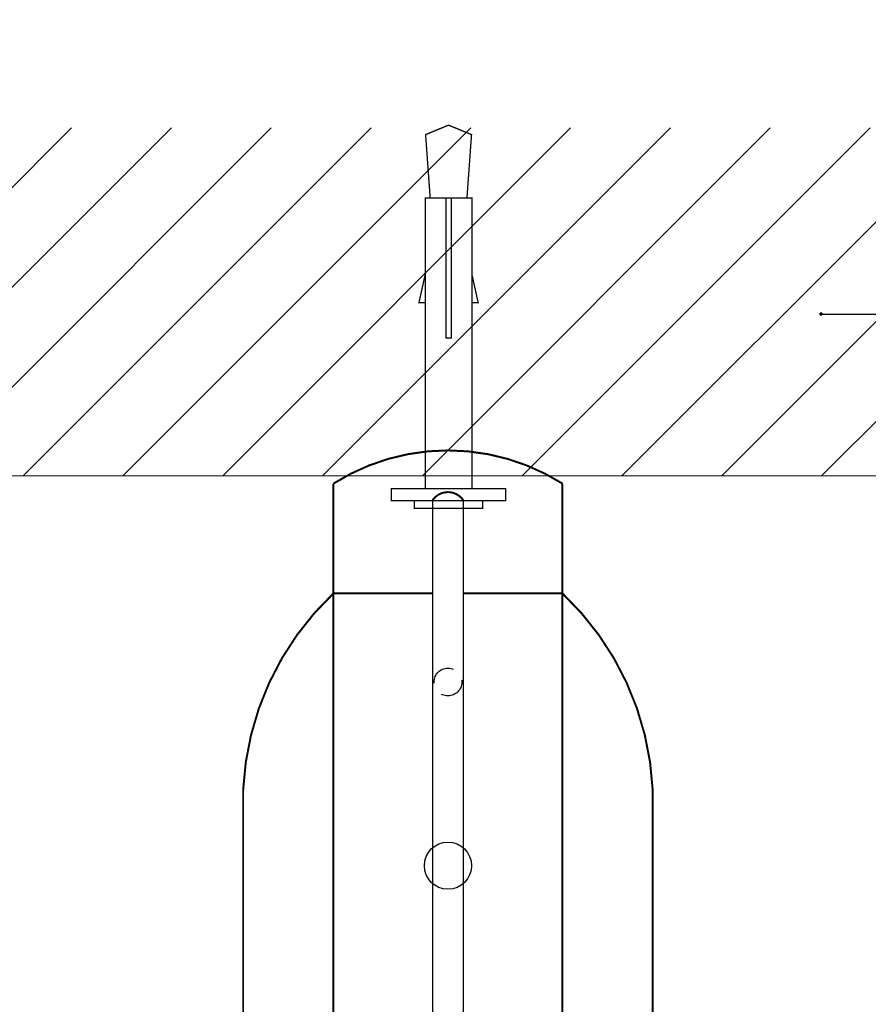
# Model space of a CAD drawing. Header units: millimetres. Extents: x -76220005 to 7466349, y -86687 to 22351.
# Tile 309 of 493: x 139930 to 140121, y -39414 to -39193. Entities that reach past the tile are written whole.
import ezdxf
from ezdxf import colors
from ezdxf.entities.mleader import LeaderData, LeaderLine
from ezdxf.math import Vec2, Vec3

# ---------------------------------------------------------------- set-up
doc = ezdxf.new("R2010")
doc.units = ezdxf.units.MM
doc.linetypes.add('DASHDOT', pattern=[25.4, 12.7, -6.35, 0, -6.35])
doc.linetypes.add('HIDDEN', pattern=[9.524999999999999, 6.35, -3.175])
doc.layers.add('dim_pot', color=183, linetype='Continuous', lineweight=9)
doc.layers.add('dim_razv', color=7, linetype='DASHDOT', lineweight=9, true_color=0x285228)
doc.layers.add('pol', color=7, linetype='Continuous', lineweight=15, true_color=0x55666d)
doc.styles.add('1', font='arial.ttf')
doc.styles.add('In tre', font='isocpeur.ttf', dxfattribs={"width": 0.8, "oblique": 10})
doc.dimstyles.new('M1', dxfattribs={"dimscale": 0.2, "dimtxt": 10, "dimasz": 4, "dimexe": 10, "dimexo": 4, "dimgap": 0.09, "dimtad": 0, "dimdec": 3, "dimrnd": 0.1, "dimdsep": 46, "dimtxsty": '1', "dimsah": 1, "dimcen": 1.5, "dimdle": 1.5, "dimclrt": 256, "dimadec": 0, "dimazin": 0, "dimtfac": 1, "dimtdec": 3, "dimtix": 1, "dimtmove": 0, "dimatfit": 2, "dimfxl": 1, "dimtvp": 1, "dimtolj": 1, "dimarcsym": 0})

msp = doc.modelspace()

# ---------------------------------------------------------------- hatches: boundary and pattern name
at = {"lineweight": 5}
h = msp.add_hatch(dxfattribs=at)
h.set_pattern_fill('ANSI31', color=256, scale=5)
h.set_pattern_definition([(45, (105245.6046643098, -37296.20101711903), (-11.22532015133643, 11.22532015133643), [])])
h.paths.add_polyline_path([(140187.7037740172, -39216.87947861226), (139865.7234504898, -39216.87947861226), (139865.7234504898, -39295.13160243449), (140187.7037740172, -39295.13160243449)])

# ---------------------------------------------------------------- linework, layer by layer
at = {"ltscale": 10}
for points, const_width in [([(140022.5786552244, -39232.69370773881), (140021.5485052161, -39218.40991605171), (140026.7136122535, -39216.28212922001), (140031.878719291, -39218.40991605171), (140030.8485692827, -39232.69370773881)], 0.3), ([(140021.4590519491, -39297.99017409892), (140021.4590519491, -39232.69370773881), (140031.9681725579, -39232.69370773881), (140031.9681725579, -39297.99017409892)], 0.3), ([(140026.1244313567, -39232.69370773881), (140026.1244313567, -39264.12021221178), (140027.3027931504, -39264.12021221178), (140027.3027931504, -39232.69370773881)], 0.3), ([(140021.4590519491, -39256.18625826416), (140020.0487859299, -39256.18625826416), (140021.4590519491, -39249.85588325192)], 0.3), ([(140031.9681725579, -39256.18625826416), (140033.3784385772, -39256.18625826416), (140031.9681725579, -39249.85588325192)], 0.3), ([(140019.0483595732, -39300.70445937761), (140019.0483595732, -39302.39576150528), (140026.7136122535, -39302.39576150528), (140034.3788649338, -39302.39576150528), (140034.3788649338, -39300.70445937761)], 0.3), ([(140023.1285893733, -39300.58030507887), (140023.1285893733, -39464.88040204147)], 0.296662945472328), ([(140030.0119261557, -39464.88040204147), (140030.0119261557, -39300.58030507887)], 0.296662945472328)]:
    msp.add_lwpolyline(points, dxfattribs=dict(at, const_width=const_width))
at = {"ltscale": 10, "const_width": 0.4449944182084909}
msp.add_lwpolyline([(140052.3202109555, -39467.60639750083), (140052.3202109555, -39296.84301815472, 0.2893822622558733), (140000.8203045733, -39296.84301815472), (140000.8203045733, -39468.61768896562, 0.3084552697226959)], format="xyb", close=True, dxfattribs=at)
at = {"lineweight": 40, "const_width": 0.237330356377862}
msp.add_lwpolyline([(140187.7037740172, -39295.13160243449), (139865.7234504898, -39295.13160243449)], dxfattribs=at)
at = {"ltscale": 10, "const_width": 0.3}
msp.add_lwpolyline([(140013.8658717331, -39297.99017409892), (140013.8658717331, -39300.70445937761), (140026.7136122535, -39300.70445937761), (140039.5613527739, -39300.70445937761), (140039.5613527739, -39297.99017409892)], close=True, dxfattribs=at)
at = {"ltscale": 10, "const_width": 0.4449944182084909}
for points in [[(140030.0119261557, -39300.58030507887, 0.5263662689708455), (140023.1285893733, -39300.58030507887, 0.5263662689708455)], [(140030.0119261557, -39321.525844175), (140052.3202109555, -39321.525844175, -0.1946492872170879), (140072.6266337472, -39365.65674223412), (140072.6266337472, -39475.93873609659, 0.1477482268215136), (140096.5486506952, -39567.0031122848), (140096.5486506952, -39573.65650839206, 0.8797716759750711), (140104.6715568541, -39574.69984238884), (140105.4477110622, -39572.10770006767, -1.011776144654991), (140113.3992939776, -39574.47575052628), (140108.147586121, -39591.8715960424, -0.3557876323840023), (140068.2629282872, -39622.76349896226), (139982.9108527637, -39622.76349896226, -0.3419757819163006), (139944.9929294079, -39591.8715960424), (139939.7412215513, -39574.33233122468, -0.9999998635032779), (139947.6928044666, -39572.10770006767), (139948.4689586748, -39574.69984238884, 0.8797716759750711), (139956.5918648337, -39573.65650839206), (139956.5918648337, -39567.0031122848, 0.1477482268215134), (139980.5138817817, -39475.93873609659), (139980.5138817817, -39365.65674223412, -0.1946492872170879), (140000.8203045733, -39321.525844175), (140023.1285893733, -39321.525844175)]]:
    msp.add_lwpolyline(points, format="xyb", dxfattribs=at)
at = {"linetype": 'HIDDEN'}
msp.add_circle((140026.5702577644, -39341.44860669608), 3.111944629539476, dxfattribs=at)
at = {"ltscale": 10}
msp.add_circle((140026.5702577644, -39382.73035356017), 5.302328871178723, dxfattribs=at)

# ---------------------------------------------------------------- leaders
at = {"lineweight": 5}
msp.add_leader([(140110.4867372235, -39258.73393803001), (140206.4602629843, -39258.73393803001), (140445.8242843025, -39258.73393803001)], dimstyle='M1', override={"dimldrblk": 'DOT', "dimtvp": 0}, dxfattribs=at)

# ---------------------------------------------------------------- next in the draw order: leaders
at = {"layer": 'pol', "color": 1, "linetype": 'ByBlock', "true_color": 0xff0000}
ml = msp.add_multileader_mtext('Standard', dxfattribs=at)
ml.set_content('Лоток щелевой\\Pводоотводный в полу, модульный. Лщ-2', color=(255, 0, 0), style='In tre')
ml.set_leader_properties()
ml.build(insert=Vec2(0, 0))
ml.multileader.update_dxf_attribs({"text_left_attachment_type": 6, "text_right_attachment_type": 6, "dogleg_length": 1, "arrow_head_size": 0, "scale": 49.99999999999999})
ctx = ml.context
ctx.base_point, ctx.scale, ctx.char_height, ctx.arrow_head_size, ctx.landing_gap_size, ctx.plane_origin = Vec3(56443.88885880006, -42121.15695120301), 49.99999999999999, 200, 0, 4.499999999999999, Vec3(64743.28106405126, -37281.22521340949)
ctx.left_attachment, ctx.right_attachment = 6, 6
notes = []
notes.append((ctx, [(1, (1, 1, 0), (56393.88885880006, -42121.15695120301), (1, 0), 49.99999999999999, [(1, [(55554.59426857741, -39329.43630306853)], 0, [])])]))
ctx.mtext.insert, ctx.mtext.width, ctx.mtext.defined_height, ctx.mtext.flow_direction = Vec3(56448.38885880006, -41861.15695120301), 2329.345139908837, 696.6098129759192, 5
ctx.mtext.has_bg_fill, ctx.mtext.bg_color, ctx.mtext.bg_scale_factor, ctx.mtext.bg_transparency, ctx.mtext.use_window_bg_color = 1, -1027028792, 1.5, 0, 1
for ctx, leaders in notes:
    for number, flags, end, landing, length, lines in leaders:
        leader = LeaderData()
        leader.index, (leader.has_last_leader_line, leader.has_dogleg_vector, leader.attachment_direction) = number, flags
        leader.last_leader_point, leader.dogleg_vector, leader.dogleg_length = Vec3(end), Vec3(landing), length
        for number, points, colour, breaks in lines:
            line = LeaderLine()
            line.index, line.vertices, line.color, line.breaks = number, Vec3.list(points), colors.encode_raw_color(colour), breaks
            leader.lines.append(line)
        ctx.leaders.append(leader)

# ---------------------------------------------------------------- next in the draw order: leaders
at = {"layer": 'dim_pot', "color": 0, "linetype": 'ByBlock'}
ml = msp.add_multileader_mtext('Standard', dxfattribs=at)
ml.set_content('Подвесной потолок ГКЛ', style='In tre')
ml.set_leader_properties()
ml.build(insert=Vec2(0, 0))
ml.multileader.update_dxf_attribs({"text_left_attachment_type": 6, "text_right_attachment_type": 6, "dogleg_length": 1, "arrow_head_size": 0, "scale": 49.99999999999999})
ctx = ml.context
ctx.base_point, ctx.scale, ctx.char_height, ctx.arrow_head_size, ctx.landing_gap_size, ctx.plane_origin = Vec3(55815.26653106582, -42128.2233826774), 49.99999999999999, 200, 0, 4.499999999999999, Vec3(62627.07337402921, -37288.29164488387)
ctx.left_attachment, ctx.right_attachment = 6, 6
notes = []
notes.append((ctx, [(1, (1, 1, 0), (55765.26653106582, -42128.2233826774), (1, 0), 49.99999999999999, [(1, [(55242.56580823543, -38490.63263010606)], 0, [])])]))
ctx.mtext.insert, ctx.mtext.width, ctx.mtext.defined_height, ctx.mtext.flow_direction = Vec3(55819.76653106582, -41888.2233826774), 3092.716304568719, 696.6098129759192, 5
ctx.mtext.has_bg_fill, ctx.mtext.bg_color, ctx.mtext.bg_scale_factor, ctx.mtext.bg_transparency, ctx.mtext.use_window_bg_color = 1, -1027028792, 1.5, 0, 1
for ctx, leaders in notes:
    for number, flags, end, landing, length, lines in leaders:
        leader = LeaderData()
        leader.index, (leader.has_last_leader_line, leader.has_dogleg_vector, leader.attachment_direction) = number, flags
        leader.last_leader_point, leader.dogleg_vector, leader.dogleg_length = Vec3(end), Vec3(landing), length
        for number, points, colour, breaks in lines:
            line = LeaderLine()
            line.index, line.vertices, line.color, line.breaks = number, Vec3.list(points), colors.encode_raw_color(colour), breaks
            leader.lines.append(line)
        ctx.leaders.append(leader)

# ---------------------------------------------------------------- next in the draw order: leaders
ml = msp.add_multileader_mtext('Standard', dxfattribs=at)
ml.set_content('Лючок 500х500 для обслуживания модулей управления клапанами, расположение уточнить по месту', style='In tre')
ml.set_leader_properties()
ml.build(insert=Vec2(0, 0))
ml.multileader.update_dxf_attribs({"text_left_attachment_type": 6, "text_right_attachment_type": 6, "dogleg_length": 1, "arrow_head_size": 0, "scale": 49.99999999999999})
ctx = ml.context
ctx.base_point, ctx.scale, ctx.char_height, ctx.arrow_head_size, ctx.landing_gap_size, ctx.plane_origin = Vec3(49911.41502536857, -42131.95212014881), 49.99999999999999, 200, 0, 4.499999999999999, Vec3(56771.22186833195, -37292.02038235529)
ctx.left_attachment, ctx.right_attachment = 6, 6
notes = []
notes.append((ctx, [(0, (1, 1, 0), (52405.68042151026, -42131.95212014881), (-1, 0), 49.99999999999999, [(1, [(54177.97506749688, -38729.43630306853)], 0, [])])]))
ctx.mtext.insert, ctx.mtext.width, ctx.mtext.defined_height, ctx.mtext.flow_direction = Vec3(49915.91502536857, -41871.95212014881), 2494.152740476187, 696.6098129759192, 5
ctx.mtext.has_bg_fill, ctx.mtext.bg_color, ctx.mtext.bg_scale_factor, ctx.mtext.bg_transparency, ctx.mtext.use_window_bg_color = 1, -1027028792, 1.5, 0, 1
for ctx, leaders in notes:
    for number, flags, end, landing, length, lines in leaders:
        leader = LeaderData()
        leader.index, (leader.has_last_leader_line, leader.has_dogleg_vector, leader.attachment_direction) = number, flags
        leader.last_leader_point, leader.dogleg_vector, leader.dogleg_length = Vec3(end), Vec3(landing), length
        for number, points, colour, breaks in lines:
            line = LeaderLine()
            line.index, line.vertices, line.color, line.breaks = number, Vec3.list(points), colors.encode_raw_color(colour), breaks
            leader.lines.append(line)
        ctx.leaders.append(leader)

# ---------------------------------------------------------------- next in the draw order: leaders
at = {"layer": 'dim_razv', "color": 0, "linetype": 'ByBlock'}
ml = msp.add_multileader_mtext('Standard', dxfattribs=at)
ml.set_content('Плитка керамогранитная, настенная', style='In tre')
ml.set_leader_properties()
ml.build(insert=Vec2(0, 0))
ml.multileader.update_dxf_attribs({"text_left_attachment_type": 6, "text_right_attachment_type": 6, "dogleg_length": 1, "arrow_head_size": 0, "scale": 49.99999999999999})
ctx = ml.context
ctx.base_point, ctx.scale, ctx.char_height, ctx.arrow_head_size, ctx.landing_gap_size, ctx.plane_origin = Vec3(63233.0430083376, -37535.33940072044), 49.99999999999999, 200, 0, 4.499999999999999, Vec3(64941.67265438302, -37706.06168744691)
ctx.left_attachment, ctx.right_attachment = 6, 6
notes = []
notes.append((ctx, [(1, (1, 1, 0), (63183.0430083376, -37535.33940072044), (1, 0), 49.99999999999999, [(1, [(62410.36304531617, -39279.43630306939)], 0, [])])]))
ctx.mtext.insert, ctx.mtext.width, ctx.mtext.defined_height, ctx.mtext.flow_direction = Vec3(63237.5430083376, -37295.33940072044), 3092.716304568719, 696.6098129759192, 5
ctx.mtext.has_bg_fill, ctx.mtext.bg_color, ctx.mtext.bg_scale_factor, ctx.mtext.bg_transparency, ctx.mtext.use_window_bg_color = 1, -1027028792, 1.5, 0, 1
for ctx, leaders in notes:
    for number, flags, end, landing, length, lines in leaders:
        leader = LeaderData()
        leader.index, (leader.has_last_leader_line, leader.has_dogleg_vector, leader.attachment_direction) = number, flags
        leader.last_leader_point, leader.dogleg_vector, leader.dogleg_length = Vec3(end), Vec3(landing), length
        for number, points, colour, breaks in lines:
            line = LeaderLine()
            line.index, line.vertices, line.color, line.breaks = number, Vec3.list(points), colors.encode_raw_color(colour), breaks
            leader.lines.append(line)
        ctx.leaders.append(leader)

# ---------------------------------------------------------------- next in the draw order: leaders
ml = msp.add_multileader_mtext('Standard', dxfattribs=at)
ml.set_content('Зеркало на стене, выполнить в один уровень с отделкой стен', style='In tre')
ml.set_leader_properties()
ml.build(insert=Vec2(0, 0))
ml.multileader.update_dxf_attribs({"text_left_attachment_type": 6, "text_right_attachment_type": 6, "dogleg_length": 1, "arrow_head_size": 0, "scale": 49.99999999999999})
ctx = ml.context
ctx.base_point, ctx.scale, ctx.char_height, ctx.arrow_head_size, ctx.landing_gap_size, ctx.plane_origin = Vec3(53235.5994911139, -42645.41425119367), 49.99999999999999, 200, 0, 4.499999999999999, Vec3(60047.40633407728, -37805.48251340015)
ctx.left_attachment, ctx.right_attachment = 6, 6
notes = []
notes.append((ctx, [(1, (1, 1, 0), (53185.5994911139, -42645.41425119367), (1, 0), 49.99999999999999, [(1, [(52780.1703472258, -39279.43630306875)], 0, [])])]))
ctx.mtext.insert, ctx.mtext.width, ctx.mtext.defined_height, ctx.mtext.flow_direction = Vec3(53240.0994911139, -42405.41425119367), 3092.716304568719, 696.6098129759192, 5
ctx.mtext.has_bg_fill, ctx.mtext.bg_color, ctx.mtext.bg_scale_factor, ctx.mtext.bg_transparency, ctx.mtext.use_window_bg_color = 1, -1027028792, 1.5, 0, 1
for ctx, leaders in notes:
    for number, flags, end, landing, length, lines in leaders:
        leader = LeaderData()
        leader.index, (leader.has_last_leader_line, leader.has_dogleg_vector, leader.attachment_direction) = number, flags
        leader.last_leader_point, leader.dogleg_vector, leader.dogleg_length = Vec3(end), Vec3(landing), length
        for number, points, colour, breaks in lines:
            line = LeaderLine()
            line.index, line.vertices, line.color, line.breaks = number, Vec3.list(points), colors.encode_raw_color(colour), breaks
            leader.lines.append(line)
        ctx.leaders.append(leader)

doc.saveas('drawing.dxf')
